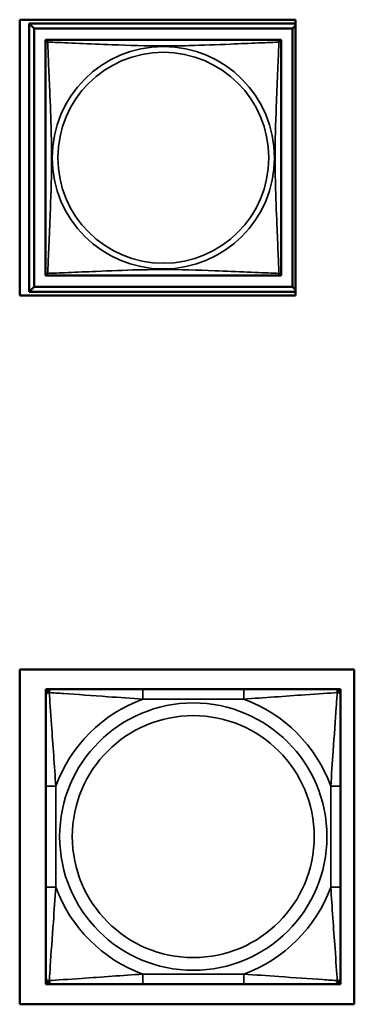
# Model space of a CAD drawing. Header units: inches. Extents: x 1.9 to 64.4, y 1.6 to 69.2.
# Tile 259 of 328: x 49.75 to 50.421, y 43.728 to 45.701. Entities that reach past the tile are written whole.
import ezdxf

# ---------------------------------------------------------------- set-up
doc = ezdxf.new("R2010")
doc.units = ezdxf.units.IN
doc.header["$MEASUREMENT"] = 0
doc.layers.add('Visible (ANSI)', color=7, linetype='Continuous', lineweight=50)
doc.layers.add('Visible Narrow (ANSI)', color=7, linetype='Continuous', lineweight=35)

msp = doc.modelspace()

# ---------------------------------------------------------------- linework, layer by layer
at = {"layer": 'Visible (ANSI)'}
for p, q in [((49.7501, 45.1485), (49.7501, 45.701)), ((49.7501, 45.701), (50.3026, 45.701)), ((49.7693, 45.6931), (50.3026, 45.6931)), ((49.7791, 45.6833), (49.7693, 45.6931)), ((49.7693, 45.1557), (49.7693, 45.6931)), ((50.3026, 45.689), (50.2968, 45.6833)), ((50.3026, 45.701), (50.3026, 45.1485)), ((49.7791, 45.6833), (50.2968, 45.6833)), ((49.7791, 45.1655), (49.7791, 45.6833)), ((50.2968, 45.6833), (50.2968, 45.1655)), ((49.8017, 45.6548), (49.8017, 45.6606)), ((49.8017, 45.6606), (49.8075, 45.6606)), ((50.2684, 45.6606), (50.2742, 45.6606)), ((50.2742, 45.6606), (50.2742, 45.6547)), ((49.8017, 45.1882), (49.8017, 45.194)), ((50.2742, 45.1941), (50.2742, 45.1882)), ((49.8076, 45.1882), (49.8017, 45.1882)), ((50.2742, 45.1882), (50.2683, 45.1882)), ((49.7791, 45.1655), (49.7693, 45.1557)), ((50.3026, 45.1557), (49.7693, 45.1557)), ((50.2968, 45.1655), (49.7791, 45.1655)), ((50.2968, 45.1655), (50.3026, 45.1598)), ((50.3026, 45.1485), (49.7501, 45.1485)), ((49.7501, 43.7284), (49.7501, 44.399)), ((49.7501, 44.399), (50.4207, 44.399)), ((50.4207, 44.399), (50.4207, 43.7284)), ((49.8027, 44.3597), (49.8086, 44.3597)), ((49.8027, 44.3538), (49.8027, 44.3597)), ((49.8027, 44.3479), (49.8027, 44.3538)), ((49.8086, 44.3597), (49.8145, 44.3597)), ((50.1991, 44.3597), (49.9968, 44.3597)), ((50.3814, 44.3597), (50.3873, 44.3597)), ((50.3873, 44.3597), (50.3932, 44.3597)), ((50.3932, 44.3597), (50.3932, 44.3538)), ((50.3932, 44.3538), (50.3932, 44.3479)), ((49.8027, 44.1655), (49.8027, 43.9632)), ((50.3932, 43.9632), (50.3932, 44.1655)), ((49.8027, 43.775), (49.8027, 43.7809)), ((49.8027, 43.7691), (49.8027, 43.775)), ((50.3932, 43.7809), (50.3932, 43.775)), ((50.3932, 43.775), (50.3932, 43.7691)), ((49.8086, 43.7691), (49.8027, 43.7691)), ((49.8145, 43.7691), (49.8086, 43.7691)), ((49.9968, 43.7691), (50.1991, 43.7691)), ((50.3873, 43.7691), (50.3814, 43.7691)), ((50.3932, 43.7691), (50.3873, 43.7691)), ((50.4207, 43.7284), (49.7501, 43.7284))]:
    msp.add_line(p, q, dxfattribs=at)
for centre, radius, start, end in [((49.8076, 45.6547), 0.00591, 90, 180), ((50.2683, 45.6547), 0.00591, 0, 90), ((49.8076, 45.1941), 0.00591, 180, 270), ((50.2683, 45.1941), 0.00591, 270, 360), ((49.8086, 44.3538), 0.00591, 90, 180), ((49.8145, 44.3479), 0.0118, 90, 180), ((50.3814, 44.3479), 0.0118, 0, 90), ((50.3873, 44.3538), 0.00591, 0, 90), ((49.8145, 43.7809), 0.0118, 180, 270), ((49.8086, 43.775), 0.00591, 180, 270), ((50.3814, 43.7809), 0.0118, 270, 0), ((50.3873, 43.775), 0.00591, 270, 0)]:
    msp.add_arc(centre, radius, start, end, dxfattribs=at)
for points, knots in [([(49.8017, 45.6547), (49.8017, 45.6541), (49.8017, 45.6514), (49.8017, 45.647), (49.8017, 45.6389), (49.8017, 45.625), (49.8017, 45.6088), (49.8017, 45.5927), (49.8017, 45.5745), (49.8017, 45.5559), (49.8017, 45.5295), (49.8017, 45.5022), (49.8017, 45.4752), (49.8017, 45.4582), (49.8017, 45.4413), (49.8017, 45.4244), (49.8017, 45.3906), (49.8017, 45.3567), (49.8017, 45.323), (49.8017, 45.281), (49.8017, 45.2371), (49.8017, 45.2115), (49.8017, 45.2014), (49.8017, 45.195), (49.8017, 45.1941)], [0.325731, 0.325731, 0.325731, 0.325731, 0.404774, 0.404774, 0.404774, 0.550532, 0.550532, 0.550532, 0.69629, 0.69629, 0.69629, 0.902598, 0.902598, 0.902598, 1.03154, 1.03154, 1.03154, 1.289425, 1.289425, 1.289425, 1.610774, 1.610774, 1.610774, 1.73735, 1.73735, 1.73735, 1.73735]), ([(50.2683, 45.6606), (50.2677, 45.6606), (50.265, 45.6606), (50.2606, 45.6606), (50.2524, 45.6606), (50.2385, 45.6606), (50.2224, 45.6606), (50.2063, 45.6606), (50.1881, 45.6606), (50.1694, 45.6606), (50.1431, 45.6606), (50.1158, 45.6606), (50.0887, 45.6606), (50.0718, 45.6606), (50.0549, 45.6606), (50.038, 45.6606), (50.0041, 45.6606), (49.9703, 45.6606), (49.9365, 45.6606), (49.8945, 45.6606), (49.8506, 45.6606), (49.8251, 45.6606), (49.815, 45.6606), (49.8086, 45.6606), (49.8076, 45.6606)], [0.325731, 0.325731, 0.325731, 0.325731, 0.404774, 0.404774, 0.404774, 0.550532, 0.550532, 0.550532, 0.69629, 0.69629, 0.69629, 0.902598, 0.902598, 0.902598, 1.03154, 1.03154, 1.03154, 1.289425, 1.289425, 1.289425, 1.610774, 1.610774, 1.610774, 1.73735, 1.73735, 1.73735, 1.73735]), ([(50.2742, 45.1941), (50.2742, 45.1947), (50.2742, 45.1974), (50.2742, 45.2018), (50.2742, 45.2099), (50.2742, 45.2238), (50.2742, 45.24), (50.2742, 45.2561), (50.2742, 45.2743), (50.2742, 45.2929), (50.2742, 45.3193), (50.2742, 45.3466), (50.2742, 45.3736), (50.2742, 45.3906), (50.2742, 45.4075), (50.2742, 45.4244), (50.2742, 45.4582), (50.2742, 45.4921), (50.2742, 45.5258), (50.2742, 45.5678), (50.2742, 45.6117), (50.2742, 45.6373), (50.2742, 45.6474), (50.2742, 45.6538), (50.2742, 45.6547)], [0.325731, 0.325731, 0.325731, 0.325731, 0.404774, 0.404774, 0.404774, 0.550532, 0.550532, 0.550532, 0.69629, 0.69629, 0.69629, 0.902598, 0.902598, 0.902598, 1.03154, 1.03154, 1.03154, 1.289425, 1.289425, 1.289425, 1.610774, 1.610774, 1.610774, 1.73735, 1.73735, 1.73735, 1.73735]), ([(49.8076, 45.1882), (49.8082, 45.1882), (49.8109, 45.1882), (49.8153, 45.1882), (49.8235, 45.1882), (49.8374, 45.1882), (49.8535, 45.1882), (49.8696, 45.1882), (49.8879, 45.1882), (49.9065, 45.1882), (49.9328, 45.1882), (49.9601, 45.1882), (49.9872, 45.1882), (50.0041, 45.1882), (50.021, 45.1882), (50.038, 45.1882), (50.0718, 45.1882), (50.1057, 45.1882), (50.1394, 45.1882), (50.1814, 45.1882), (50.2253, 45.1882), (50.2508, 45.1882), (50.2609, 45.1882), (50.2673, 45.1882), (50.2683, 45.1882)], [0.325731, 0.325731, 0.325731, 0.325731, 0.404774, 0.404774, 0.404774, 0.550532, 0.550532, 0.550532, 0.69629, 0.69629, 0.69629, 0.902598, 0.902598, 0.902598, 1.03154, 1.03154, 1.03154, 1.289425, 1.289425, 1.289425, 1.610774, 1.610774, 1.610774, 1.73735, 1.73735, 1.73735, 1.73735]), ([(49.8027, 44.3479), (49.8027, 44.3421), (49.8027, 44.3296), (49.8027, 44.3144), (49.8027, 44.291), (49.8027, 44.2619), (49.8027, 44.2328), (49.8027, 44.2106), (49.8027, 44.188), (49.8027, 44.1655)], [-0.7968224, -0.7968224, -0.7968224, -0.7968224, -0.6514613, -0.6514613, -0.6514613, -0.427691, -0.427691, -0.427691, -0.2569517, -0.2569517, -0.2569517, -0.2569517]), ([(49.9968, 44.3597), (49.9731, 44.3597), (49.9492, 44.3597), (49.9258, 44.3597), (49.8951, 44.3597), (49.8642, 44.3597), (49.841, 44.3597), (49.829, 44.3597), (49.8193, 44.3597), (49.8145, 44.3597)], [0.2569537, 0.2569537, 0.2569537, 0.2569537, 0.4371919, 0.4371919, 0.4371919, 0.6739428, 0.6739428, 0.6739428, 0.7963818, 0.7963818, 0.7963818, 0.7963818]), ([(50.3814, 44.3597), (50.3757, 44.3597), (50.3632, 44.3597), (50.348, 44.3597), (50.3245, 44.3597), (50.2954, 44.3597), (50.2663, 44.3597), (50.2442, 44.3597), (50.2215, 44.3597), (50.1991, 44.3597)], [-0.7968224, -0.7968224, -0.7968224, -0.7968224, -0.6514613, -0.6514613, -0.6514613, -0.427691, -0.427691, -0.427691, -0.2569517, -0.2569517, -0.2569517, -0.2569517]), ([(50.3932, 44.1655), (50.3932, 44.1892), (50.3932, 44.2132), (50.3932, 44.2366), (50.3932, 44.2672), (50.3932, 44.2981), (50.3932, 44.3214), (50.3932, 44.3334), (50.3932, 44.343), (50.3932, 44.3479)], [0.2569537, 0.2569537, 0.2569537, 0.2569537, 0.4371919, 0.4371919, 0.4371919, 0.6739428, 0.6739428, 0.6739428, 0.7963818, 0.7963818, 0.7963818, 0.7963818]), ([(49.8027, 43.9632), (49.8027, 43.9396), (49.8027, 43.9156), (49.8027, 43.8922), (49.8027, 43.8616), (49.8027, 43.8307), (49.8027, 43.8074), (49.8027, 43.7954), (49.8027, 43.7858), (49.8027, 43.7809)], [0.2569537, 0.2569537, 0.2569537, 0.2569537, 0.4371919, 0.4371919, 0.4371919, 0.6739428, 0.6739428, 0.6739428, 0.7963818, 0.7963818, 0.7963818, 0.7963818]), ([(50.3932, 43.7809), (50.3932, 43.7867), (50.3932, 43.7992), (50.3932, 43.8144), (50.3932, 43.8378), (50.3932, 43.8669), (50.3932, 43.896), (50.3932, 43.9182), (50.3932, 43.9408), (50.3932, 43.9632)], [-0.7968224, -0.7968224, -0.7968224, -0.7968224, -0.6514613, -0.6514613, -0.6514613, -0.427691, -0.427691, -0.427691, -0.2569517, -0.2569517, -0.2569517, -0.2569517]), ([(49.8145, 43.7691), (49.8202, 43.7691), (49.8327, 43.7691), (49.8479, 43.7691), (49.8714, 43.7691), (49.9005, 43.7691), (49.9296, 43.7691), (49.9517, 43.7691), (49.9744, 43.7691), (49.9968, 43.7691)], [-0.7968224, -0.7968224, -0.7968224, -0.7968224, -0.6514613, -0.6514613, -0.6514613, -0.427691, -0.427691, -0.427691, -0.2569517, -0.2569517, -0.2569517, -0.2569517]), ([(50.1991, 43.7691), (50.2228, 43.7691), (50.2468, 43.7691), (50.2701, 43.7691), (50.3008, 43.7691), (50.3317, 43.7691), (50.3549, 43.7691), (50.3669, 43.7691), (50.3766, 43.7691), (50.3814, 43.7691)], [0.2569537, 0.2569537, 0.2569537, 0.2569537, 0.4371919, 0.4371919, 0.4371919, 0.6739428, 0.6739428, 0.6739428, 0.7963818, 0.7963818, 0.7963818, 0.7963818])]:
    msp.add_open_spline(points, degree=3, knots=knots, dxfattribs=at)
at = {"layer": 'Visible Narrow (ANSI)'}
for p, q in [((49.9968, 44.3597), (49.9968, 44.34)), ((50.1991, 44.3597), (50.1991, 44.34)), ((49.9968, 44.34), (50.1991, 44.34)), ((49.8027, 44.1655), (49.8224, 44.1655)), ((49.8224, 43.9632), (49.8224, 44.1655)), ((50.3735, 44.1655), (50.3735, 43.9632)), ((50.3932, 44.1655), (50.3735, 44.1655)), ((49.8027, 43.9632), (49.8224, 43.9632)), ((50.3932, 43.9632), (50.3735, 43.9632)), ((50.1991, 43.7888), (49.9968, 43.7888)), ((49.9968, 43.7691), (49.9968, 43.7888)), ((50.1991, 43.7691), (50.1991, 43.7888))]:
    msp.add_line(p, q, dxfattribs=at)
for centre, radius in [((50.038, 45.4244), 0.2227), ((50.038, 45.4244), 0.2113), ((50.098, 44.0644), 0.2678), ((50.098, 44.0644), 0.2424)]:
    msp.add_circle(centre, radius, dxfattribs=at)
for start, end in [(110.1547, 159.8453), (20.1547, 69.8453), (200.1547, 249.8453), (290.1547, 339.8453)]:
    msp.add_arc((50.098, 44.0644), 0.2936, start, end, dxfattribs=at)
for points, knots in [([(49.8017, 45.6547), (49.8017, 45.6548), (49.8017, 45.6549), (49.8018, 45.6552), (49.8018, 45.6554), (49.802, 45.6557), (49.802, 45.6558), (49.8022, 45.6559), (49.8023, 45.656), (49.8025, 45.6561), (49.8027, 45.6562), (49.8033, 45.6564), (49.8037, 45.6565), (49.8049, 45.6564), (49.8055, 45.6563), (49.8063, 45.6561)], [-0.0844808, -0.0844808, -0.0844808, -0.0844808, -0.06943799, -0.06943799, -0.05587828, -0.05587828, -0.04740346, -0.04740346, -0.04210669, -0.04210669, -0.03151317, -0.03151317, -0.01456352, -0.01456352, 0.00026741, 0.00026741, 0.00026741, 0.00026741]), ([(49.8063, 45.6561), (49.8061, 45.6568), (49.806, 45.6575), (49.8059, 45.6586), (49.8059, 45.6591), (49.8061, 45.6597), (49.8062, 45.6599), (49.8064, 45.6601), (49.8064, 45.6602), (49.8066, 45.6603), (49.8067, 45.6604), (49.8069, 45.6605), (49.8071, 45.6606), (49.8074, 45.6606), (49.8076, 45.6606), (49.8076, 45.6606)], [-0.00026741, -0.00026741, -0.00026741, -0.00026741, 0.01456352, 0.01456352, 0.03151317, 0.03151317, 0.04210669, 0.04210669, 0.04740346, 0.04740346, 0.05587828, 0.05587828, 0.06943799, 0.06943799, 0.0844808, 0.0844808, 0.0844808, 0.0844808]), ([(49.8063, 45.1927), (49.8064, 45.1956), (49.8065, 45.199), (49.8067, 45.203), (49.8078, 45.2307), (49.8099, 45.2777), (49.8116, 45.3212), (49.813, 45.3561), (49.814, 45.3903), (49.814, 45.4244), (49.814, 45.4414), (49.8137, 45.4585), (49.8133, 45.4757), (49.8126, 45.5031), (49.8115, 45.5313), (49.8103, 45.559), (49.8095, 45.5785), (49.8086, 45.5978), (49.8079, 45.6151), (49.8072, 45.6323), (49.8066, 45.6473), (49.8063, 45.6561)], [-1.657319, -1.657319, -1.657319, -1.657319, -1.610774, -1.610774, -1.610774, -1.289425, -1.289425, -1.289425, -1.03154, -1.03154, -1.03154, -0.902598, -0.902598, -0.902598, -0.69629, -0.69629, -0.69629, -0.550532, -0.550532, -0.550532, -0.405761, -0.405761, -0.405761, -0.405761]), ([(49.8063, 45.6561), (49.8091, 45.656), (49.8126, 45.6558), (49.8166, 45.6557), (49.8442, 45.6546), (49.8912, 45.6525), (49.9348, 45.6508), (49.9697, 45.6494), (50.0039, 45.6484), (50.038, 45.6484), (50.055, 45.6484), (50.072, 45.6486), (50.0892, 45.649), (50.1167, 45.6497), (50.1448, 45.6509), (50.1725, 45.652), (50.1921, 45.6529), (50.2114, 45.6537), (50.2287, 45.6544), (50.2459, 45.6551), (50.2608, 45.6557), (50.2696, 45.6561)], [-1.657319, -1.657319, -1.657319, -1.657319, -1.610774, -1.610774, -1.610774, -1.289425, -1.289425, -1.289425, -1.03154, -1.03154, -1.03154, -0.902598, -0.902598, -0.902598, -0.69629, -0.69629, -0.69629, -0.550532, -0.550532, -0.550532, -0.405761, -0.405761, -0.405761, -0.405761]), ([(50.2696, 45.6561), (50.2695, 45.6532), (50.2694, 45.6498), (50.2692, 45.6458), (50.2681, 45.6181), (50.266, 45.5711), (50.2643, 45.5276), (50.2629, 45.4927), (50.2619, 45.4585), (50.2619, 45.4244), (50.2619, 45.4074), (50.2622, 45.3903), (50.2626, 45.3731), (50.2633, 45.3456), (50.2644, 45.3175), (50.2656, 45.2898), (50.2664, 45.2703), (50.2673, 45.2509), (50.268, 45.2337), (50.2687, 45.2165), (50.2693, 45.2015), (50.2696, 45.1927)], [-1.657319, -1.657319, -1.657319, -1.657319, -1.610774, -1.610774, -1.610774, -1.289425, -1.289425, -1.289425, -1.03154, -1.03154, -1.03154, -0.902598, -0.902598, -0.902598, -0.69629, -0.69629, -0.69629, -0.550532, -0.550532, -0.550532, -0.405761, -0.405761, -0.405761, -0.405761]), ([(50.2683, 45.6606), (50.2684, 45.6606), (50.2685, 45.6606), (50.2688, 45.6606), (50.269, 45.6605), (50.2692, 45.6604), (50.2693, 45.6603), (50.2695, 45.6602), (50.2695, 45.6601), (50.2697, 45.6599), (50.2698, 45.6597), (50.27, 45.6591), (50.27, 45.6586), (50.2699, 45.6575), (50.2698, 45.6568), (50.2696, 45.6561)], [-0.0844808, -0.0844808, -0.0844808, -0.0844808, -0.06943799, -0.06943799, -0.05587828, -0.05587828, -0.04740346, -0.04740346, -0.04210669, -0.04210669, -0.03151317, -0.03151317, -0.01456352, -0.01456352, 0.00026741, 0.00026741, 0.00026741, 0.00026741]), ([(50.2696, 45.6561), (50.2704, 45.6563), (50.271, 45.6564), (50.2722, 45.6565), (50.2727, 45.6564), (50.2732, 45.6562), (50.2734, 45.6561), (50.2736, 45.656), (50.2737, 45.6559), (50.2739, 45.6558), (50.2739, 45.6557), (50.2741, 45.6554), (50.2741, 45.6552), (50.2742, 45.6549), (50.2742, 45.6548), (50.2742, 45.6547)], [-0.00026741, -0.00026741, -0.00026741, -0.00026741, 0.01456352, 0.01456352, 0.03151317, 0.03151317, 0.04210669, 0.04210669, 0.04740346, 0.04740346, 0.05587828, 0.05587828, 0.06943799, 0.06943799, 0.0844808, 0.0844808, 0.0844808, 0.0844808]), ([(49.8063, 45.1927), (49.8055, 45.1925), (49.8049, 45.1924), (49.8037, 45.1923), (49.8033, 45.1924), (49.8027, 45.1926), (49.8025, 45.1927), (49.8023, 45.1928), (49.8022, 45.1929), (49.802, 45.193), (49.802, 45.1931), (49.8018, 45.1934), (49.8018, 45.1936), (49.8017, 45.1939), (49.8017, 45.194), (49.8017, 45.1941)], [-0.00026741, -0.00026741, -0.00026741, -0.00026741, 0.01456352, 0.01456352, 0.03151317, 0.03151317, 0.04210669, 0.04210669, 0.04740346, 0.04740346, 0.05587828, 0.05587828, 0.06943799, 0.06943799, 0.0844808, 0.0844808, 0.0844808, 0.0844808]), ([(49.8076, 45.1882), (49.8076, 45.1882), (49.8074, 45.1882), (49.8071, 45.1882), (49.8069, 45.1883), (49.8067, 45.1884), (49.8066, 45.1885), (49.8064, 45.1886), (49.8064, 45.1887), (49.8062, 45.1889), (49.8061, 45.1891), (49.8059, 45.1897), (49.8059, 45.1902), (49.806, 45.1913), (49.8061, 45.192), (49.8063, 45.1927)], [-0.0844808, -0.0844808, -0.0844808, -0.0844808, -0.06943799, -0.06943799, -0.05587828, -0.05587828, -0.04740346, -0.04740346, -0.04210669, -0.04210669, -0.03151317, -0.03151317, -0.01456352, -0.01456352, 0.00026741, 0.00026741, 0.00026741, 0.00026741]), ([(50.2696, 45.1927), (50.2668, 45.1928), (50.2633, 45.193), (50.2593, 45.1931), (50.2317, 45.1942), (50.1847, 45.1963), (50.1411, 45.198), (50.1062, 45.1994), (50.072, 45.2004), (50.038, 45.2004), (50.0209, 45.2004), (50.0039, 45.2002), (49.9867, 45.1998), (49.9592, 45.1991), (49.9311, 45.1979), (49.9034, 45.1968), (49.8839, 45.1959), (49.8645, 45.1951), (49.8472, 45.1944), (49.83, 45.1936), (49.8151, 45.1931), (49.8063, 45.1927)], [-1.657319, -1.657319, -1.657319, -1.657319, -1.610774, -1.610774, -1.610774, -1.289425, -1.289425, -1.289425, -1.03154, -1.03154, -1.03154, -0.902598, -0.902598, -0.902598, -0.69629, -0.69629, -0.69629, -0.550532, -0.550532, -0.550532, -0.405761, -0.405761, -0.405761, -0.405761]), ([(50.2696, 45.1927), (50.2698, 45.192), (50.2699, 45.1913), (50.27, 45.1902), (50.27, 45.1897), (50.2698, 45.1891), (50.2697, 45.1889), (50.2695, 45.1887), (50.2695, 45.1886), (50.2693, 45.1885), (50.2692, 45.1884), (50.269, 45.1883), (50.2688, 45.1882), (50.2685, 45.1882), (50.2684, 45.1882), (50.2683, 45.1882)], [-0.00026741, -0.00026741, -0.00026741, -0.00026741, 0.01456352, 0.01456352, 0.03151317, 0.03151317, 0.04210669, 0.04210669, 0.04740346, 0.04740346, 0.05587828, 0.05587828, 0.06943799, 0.06943799, 0.0844808, 0.0844808, 0.0844808, 0.0844808]), ([(50.2742, 45.1941), (50.2742, 45.194), (50.2742, 45.1939), (50.2741, 45.1936), (50.2741, 45.1934), (50.2739, 45.1931), (50.2739, 45.193), (50.2737, 45.1929), (50.2736, 45.1928), (50.2734, 45.1927), (50.2732, 45.1926), (50.2727, 45.1924), (50.2722, 45.1923), (50.271, 45.1924), (50.2704, 45.1925), (50.2696, 45.1927)], [-0.0844808, -0.0844808, -0.0844808, -0.0844808, -0.06943799, -0.06943799, -0.05587828, -0.05587828, -0.04740346, -0.04740346, -0.04210669, -0.04210669, -0.03151317, -0.03151317, -0.01456352, -0.01456352, 0.00026741, 0.00026741, 0.00026741, 0.00026741]), ([(49.8027, 44.3479), (49.8027, 44.3484), (49.8027, 44.3489), (49.803, 44.3498), (49.8032, 44.3502), (49.8036, 44.3508), (49.8037, 44.351), (49.804, 44.3513), (49.8042, 44.3514), (49.8046, 44.3517), (49.8049, 44.3519), (49.8058, 44.3524), (49.8065, 44.3526), (49.8079, 44.3528), (49.8087, 44.3528), (49.8095, 44.3528)], [-0.0532704, -0.0532704, -0.0532704, -0.0532704, -0.04377373, -0.04377373, -0.03521335, -0.03521335, -0.02986312, -0.02986312, -0.02651922, -0.02651922, -0.01983142, -0.01983142, -0.00913095, -0.00913095, 0.00023197, 0.00023197, 0.00023197, 0.00023197]), ([(49.8095, 44.3528), (49.8095, 44.3537), (49.8096, 44.3544), (49.8098, 44.3559), (49.81, 44.3565), (49.8104, 44.3574), (49.8106, 44.3578), (49.811, 44.3582), (49.8111, 44.3583), (49.8114, 44.3586), (49.8116, 44.3588), (49.8122, 44.3592), (49.8126, 44.3594), (49.8135, 44.3596), (49.814, 44.3597), (49.8145, 44.3597)], [-0.00023197, -0.00023197, -0.00023197, -0.00023197, 0.00913095, 0.00913095, 0.01983142, 0.01983142, 0.02651922, 0.02651922, 0.02986312, 0.02986312, 0.03521335, 0.03521335, 0.04377373, 0.04377373, 0.0532704, 0.0532704, 0.0532704, 0.0532704]), ([(49.8095, 44.3528), (49.8172, 44.3523), (49.8272, 44.3517), (49.8642, 44.3492), (49.896, 44.3469), (49.9502, 44.343), (49.9734, 44.3414), (49.9968, 44.34)], [-0.7478145, -0.7478145, -0.7478145, -0.7478145, -0.6493253, -0.6493253, -0.427691, -0.427691, -0.2569537, -0.2569537, -0.2569537, -0.2569537]), ([(49.8224, 44.1655), (49.82, 44.206), (49.8167, 44.2484), (49.8121, 44.314), (49.8104, 44.3385), (49.8095, 44.3528)], [0.2569517, 0.2569517, 0.2569517, 0.2569517, 0.5559983, 0.5559983, 0.7482818, 0.7482818, 0.7482818, 0.7482818]), ([(50.1991, 44.34), (50.2396, 44.3424), (50.2819, 44.3457), (50.3476, 44.3503), (50.372, 44.3519), (50.3864, 44.3528)], [0.2569517, 0.2569517, 0.2569517, 0.2569517, 0.5559983, 0.5559983, 0.7482818, 0.7482818, 0.7482818, 0.7482818]), ([(50.3864, 44.3528), (50.3859, 44.3452), (50.3852, 44.3352), (50.3828, 44.2981), (50.3805, 44.2664), (50.3766, 44.2121), (50.375, 44.1889), (50.3735, 44.1655)], [-0.7478145, -0.7478145, -0.7478145, -0.7478145, -0.6493253, -0.6493253, -0.427691, -0.427691, -0.2569537, -0.2569537, -0.2569537, -0.2569537]), ([(50.3814, 44.3597), (50.382, 44.3597), (50.3825, 44.3596), (50.3833, 44.3594), (50.3837, 44.3592), (50.3843, 44.3588), (50.3845, 44.3586), (50.3848, 44.3583), (50.3849, 44.3582), (50.3853, 44.3578), (50.3855, 44.3574), (50.3859, 44.3565), (50.3861, 44.3559), (50.3863, 44.3544), (50.3864, 44.3537), (50.3864, 44.3528)], [-0.0532704, -0.0532704, -0.0532704, -0.0532704, -0.04377373, -0.04377373, -0.03521335, -0.03521335, -0.02986312, -0.02986312, -0.02651922, -0.02651922, -0.01983142, -0.01983142, -0.00913095, -0.00913095, 0.00023197, 0.00023197, 0.00023197, 0.00023197]), ([(50.3864, 44.3528), (50.3872, 44.3528), (50.388, 44.3528), (50.3894, 44.3526), (50.3901, 44.3524), (50.391, 44.3519), (50.3913, 44.3517), (50.3917, 44.3514), (50.3919, 44.3513), (50.3922, 44.351), (50.3923, 44.3508), (50.3927, 44.3502), (50.3929, 44.3498), (50.3932, 44.3489), (50.3932, 44.3484), (50.3932, 44.3479)], [-0.00023197, -0.00023197, -0.00023197, -0.00023197, 0.00913095, 0.00913095, 0.01983142, 0.01983142, 0.02651922, 0.02651922, 0.02986312, 0.02986312, 0.03521335, 0.03521335, 0.04377373, 0.04377373, 0.0532704, 0.0532704, 0.0532704, 0.0532704]), ([(49.8095, 43.776), (49.81, 43.7836), (49.8107, 43.7936), (49.8131, 43.8307), (49.8154, 43.8624), (49.8193, 43.9166), (49.821, 43.9399), (49.8224, 43.9632)], [-0.7478145, -0.7478145, -0.7478145, -0.7478145, -0.6493253, -0.6493253, -0.427691, -0.427691, -0.2569537, -0.2569537, -0.2569537, -0.2569537]), ([(50.3735, 43.9632), (50.3759, 43.9228), (50.3792, 43.8804), (50.3838, 43.8148), (50.3855, 43.7903), (50.3864, 43.776)], [0.2569517, 0.2569517, 0.2569517, 0.2569517, 0.5559983, 0.5559983, 0.7482818, 0.7482818, 0.7482818, 0.7482818]), ([(49.8095, 43.776), (49.8087, 43.776), (49.8079, 43.776), (49.8065, 43.7762), (49.8058, 43.7764), (49.8049, 43.7769), (49.8046, 43.7771), (49.8042, 43.7774), (49.804, 43.7775), (49.8037, 43.7778), (49.8036, 43.778), (49.8032, 43.7786), (49.803, 43.779), (49.8027, 43.7799), (49.8027, 43.7804), (49.8027, 43.7809)], [-0.00023197, -0.00023197, -0.00023197, -0.00023197, 0.00913095, 0.00913095, 0.01983142, 0.01983142, 0.02651922, 0.02651922, 0.02986312, 0.02986312, 0.03521335, 0.03521335, 0.04377373, 0.04377373, 0.0532704, 0.0532704, 0.0532704, 0.0532704]), ([(49.9968, 43.7888), (49.9563, 43.7864), (49.914, 43.7831), (49.8483, 43.7785), (49.8239, 43.7769), (49.8095, 43.776)], [0.2569517, 0.2569517, 0.2569517, 0.2569517, 0.5559983, 0.5559983, 0.7482818, 0.7482818, 0.7482818, 0.7482818]), ([(49.8145, 43.7691), (49.814, 43.7691), (49.8135, 43.7692), (49.8126, 43.7694), (49.8122, 43.7696), (49.8116, 43.77), (49.8114, 43.7702), (49.8111, 43.7705), (49.811, 43.7706), (49.8106, 43.771), (49.8104, 43.7714), (49.81, 43.7723), (49.8098, 43.7729), (49.8096, 43.7744), (49.8095, 43.7751), (49.8095, 43.776)], [-0.0532704, -0.0532704, -0.0532704, -0.0532704, -0.04377373, -0.04377373, -0.03521335, -0.03521335, -0.02986312, -0.02986312, -0.02651922, -0.02651922, -0.01983142, -0.01983142, -0.00913095, -0.00913095, 0.00023197, 0.00023197, 0.00023197, 0.00023197]), ([(50.3864, 43.776), (50.3787, 43.7765), (50.3687, 43.7771), (50.3317, 43.7796), (50.3, 43.7819), (50.2457, 43.7858), (50.2225, 43.7874), (50.1991, 43.7888)], [-0.7478145, -0.7478145, -0.7478145, -0.7478145, -0.6493253, -0.6493253, -0.427691, -0.427691, -0.2569537, -0.2569537, -0.2569537, -0.2569537]), ([(50.3864, 43.776), (50.3864, 43.7751), (50.3863, 43.7744), (50.3861, 43.7729), (50.3859, 43.7723), (50.3855, 43.7714), (50.3853, 43.771), (50.3849, 43.7706), (50.3848, 43.7705), (50.3845, 43.7702), (50.3843, 43.77), (50.3837, 43.7696), (50.3833, 43.7694), (50.3825, 43.7692), (50.382, 43.7691), (50.3814, 43.7691)], [-0.00023197, -0.00023197, -0.00023197, -0.00023197, 0.00913095, 0.00913095, 0.01983142, 0.01983142, 0.02651922, 0.02651922, 0.02986312, 0.02986312, 0.03521335, 0.03521335, 0.04377373, 0.04377373, 0.0532704, 0.0532704, 0.0532704, 0.0532704]), ([(50.3932, 43.7809), (50.3932, 43.7804), (50.3932, 43.7799), (50.3929, 43.779), (50.3927, 43.7786), (50.3923, 43.778), (50.3922, 43.7778), (50.3919, 43.7775), (50.3917, 43.7774), (50.3913, 43.7771), (50.391, 43.7769), (50.3901, 43.7764), (50.3894, 43.7762), (50.388, 43.776), (50.3872, 43.776), (50.3864, 43.776)], [-0.0532704, -0.0532704, -0.0532704, -0.0532704, -0.04377373, -0.04377373, -0.03521335, -0.03521335, -0.02986312, -0.02986312, -0.02651922, -0.02651922, -0.01983142, -0.01983142, -0.00913095, -0.00913095, 0.00023197, 0.00023197, 0.00023197, 0.00023197])]:
    msp.add_open_spline(points, degree=3, knots=knots, dxfattribs=at)

doc.saveas('drawing.dxf')
